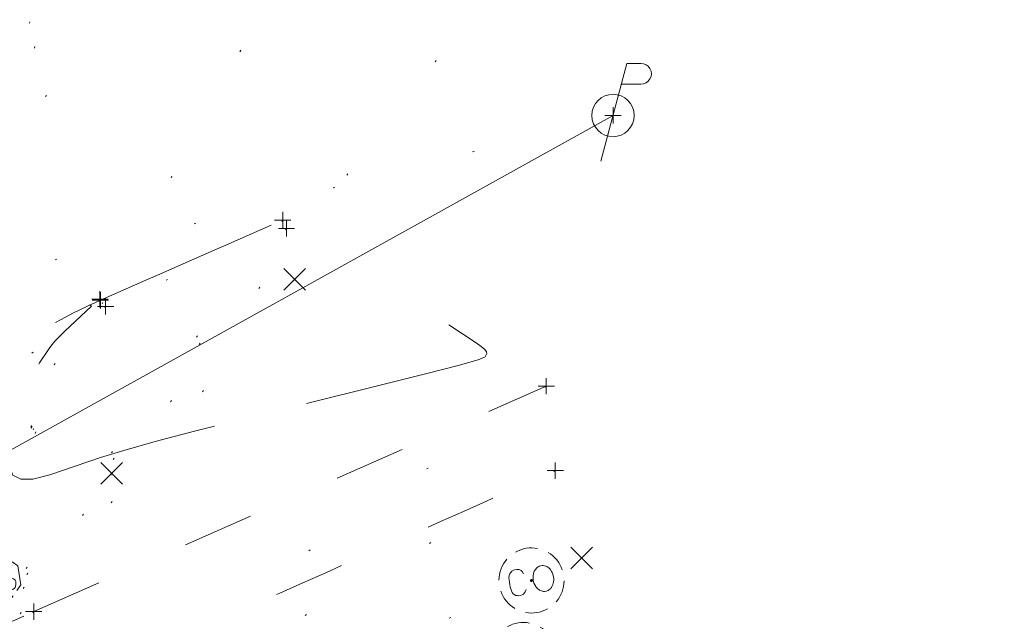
# Model space of a CAD drawing. Extents: x 413123 to 1465301, y 377724 to 504150.
# Tile 645 of 656: x 1463953 to 1464014, y 433983 to 434020. Entities that reach past the tile are written whole.
import ezdxf

# ---------------------------------------------------------------- set-up
doc = ezdxf.new("R2010")
doc.units = 0
doc.header["$MEASUREMENT"] = 0
for name, pattern in [('DGN Style 1', [8.732639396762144, 0.01453018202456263, -8.71810921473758]), ('DGN Style 2', [14.530182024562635, 8.71810921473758, -5.812072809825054]), ('DGN Style 3', [20.34225483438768, 14.53018202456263, -5.812072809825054]), ('DGN Style 5', [10.171127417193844, 4.35905460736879, -5.812072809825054]), ('ohcombex', [0])]:
    doc.linetypes.add(name, pattern=pattern)
for name, color, linetype, lineweight in [('DR_X_Cells', 151, 'DGN Style 2', 0), ('DT_X_Contour_Minor', 136, 'DGN Style 3', 0), ('DT_X_Terrain_Ground_Line', 92, 'DGN Style 3', 13), ('PV_X_Curb', 120, 'DGN Style 1', 0), ('PV_X_EOP', 7, 'DGN Style 3', 0), ('PV_X_Walk', 120, 'DGN Style 5', 0), ('SV_X_Random_Point (Construction)', 7, 'Continuous', 0), ('UT_X_Electric_Cells', 1, 'Continuous', 0), ('UT_X_Gas_Cells', 40, 'Continuous', 0), ('UT_X_Gas_Cells (Construction)', 40, 'Continuous', 0), ('UT_X_Overhead_Combined', 30, 'ohcombex', 0)]:
    doc.layers.add(name, color=color, linetype=linetype, lineweight=lineweight)
doc.layers.add('SV_Observation (Construction)', color=97, linetype='DGN Style 1', lineweight=0, transparency=0.9)
doc.layers.add('SV_X_Shot_Marker (Construction)', color=40, linetype='Continuous', lineweight=0, transparency=0.5)

# ---------------------------------------------------------------- blocks, each defined once
blk = doc.blocks.new('GSS_1')
at = {"layer": 'UT_X_Gas_Cells', "color": 52, "linetype": 'Continuous', "lineweight": 0}
for p, q in [((-1.455191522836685e-11, 0.07408333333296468), (-1.455191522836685e-11, 0.1375833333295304)), ((0.03174999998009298, 0.1058333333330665), (-0.03191666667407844, 0.1058333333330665))]:
    blk.add_line(p, q, dxfattribs=at)
at = {"layer": 'UT_X_Gas_Cells', "color": 52, "linetype": 'Continuous', "lineweight": 0, "flags": 128}
for points in [[(0.04483333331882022, 0.05883333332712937), (0.02958333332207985, 0.0740833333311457), (-0.0296666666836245, 0.0740833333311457), (-0.04483333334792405, 0.05899999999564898)], [(-0.05883333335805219, 0.04483333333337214), (-0.07408333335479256, 0.0296666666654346), (-0.07408333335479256, -0.02958333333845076), (-0.0590000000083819, -0.04466666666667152)], [(-0.01291503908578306, 0.02424804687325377), (-0.01354003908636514, 0.0273925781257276), (-0.01543457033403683, 0.03054687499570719), (-0.01857910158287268, 0.03369140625), (-0.02299316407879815, 0.03747070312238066), (-0.02613769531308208, 0.03873046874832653), (-0.02865722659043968, 0.03936523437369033), (-0.03243652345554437, 0.03999999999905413), (-0.0399951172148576, 0.03999999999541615), (-0.04314941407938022, 0.03936523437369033), (-0.04503417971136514, 0.03873046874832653), (-0.04755371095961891, 0.03747070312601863), (-0.05259277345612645, 0.03369140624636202), (-0.05574707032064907, 0.0292871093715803), (-0.05763183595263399, 0.02424804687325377), (-0.05889160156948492, 0.0173144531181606), (-0.06015136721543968, 0.007236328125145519), (-0.06015136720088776, -0.005986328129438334), (-0.0595263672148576, -0.01669921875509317), (-0.0570068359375, -0.02488281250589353), (-0.0532275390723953, -0.03244140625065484), (-0.05007324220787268, -0.03496093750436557), (-0.04629394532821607, -0.03748046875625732), (-0.03937011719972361, -0.04000000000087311), (-0.03243652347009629, -0.04000000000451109), (-0.02551269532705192, -0.03874023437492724), (-0.02299316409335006, -0.03748046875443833), (-0.02047363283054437, -0.03622070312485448), (-0.01795410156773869, -0.03370117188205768), (-0.01543457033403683, -0.02992187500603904), (-0.01291503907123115, -0.02425781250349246), (-0.01291503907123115, -0.008505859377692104), (-0.02613769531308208, -0.008505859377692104)], [(0.05699707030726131, 0.03432617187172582), (0.05573730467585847, 0.0355859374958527), (0.05385253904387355, 0.03684570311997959), (0.04817871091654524, 0.03873046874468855), (0.04125488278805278, 0.03999999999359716), (0.03621582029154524, 0.03999999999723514), (0.03432128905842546, 0.03999999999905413), (0.02613769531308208, 0.03810546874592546), (0.01920410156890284, 0.03432617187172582), (0.01479980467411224, 0.02928710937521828), (0.01354003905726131, 0.02424804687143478), (0.0135400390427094, 0.02046874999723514), (0.01479980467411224, 0.01542968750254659), (0.01983886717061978, 0.01101562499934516), (0.05447753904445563, -0.007880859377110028), (0.05763183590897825, -0.01040039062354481), (0.05889160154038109, -0.01291992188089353), (0.06015136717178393, -0.01669921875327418), (0.06015136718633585, -0.02047851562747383), (0.05951660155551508, -0.02425781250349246), (0.05889160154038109, -0.02677734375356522), (0.05763183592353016, -0.02992187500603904), (0.05637207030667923, -0.03244140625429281), (0.05511230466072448, -0.03433593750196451), (0.0532177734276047, -0.03622070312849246), (0.05133300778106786, -0.03748046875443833), (0.04881347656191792, -0.03874023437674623), (0.04691894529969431, -0.03937500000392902), (0.0412548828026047, -0.03999999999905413), (0.03243652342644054, -0.04000000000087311), (0.02676269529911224, -0.03874023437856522), (0.01857910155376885, -0.0343359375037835), (0.01354003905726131, -0.03055664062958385)], [(0.05883333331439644, -0.0446666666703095), (0.073999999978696, -0.02958333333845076), (0.073999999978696, 0.0296666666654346), (0.05883333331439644, 0.04483333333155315)], [(-0.04500000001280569, -0.05866666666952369), (-0.02966666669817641, -0.07400000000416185), (0.02958333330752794, -0.07400000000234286), (0.04483333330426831, -0.05883333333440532)]]:
    blk.add_lwpolyline(points, dxfattribs=at)
at = {"layer": 'UT_X_Gas_Cells (Construction)', "color": 52, "linetype": 'Continuous', "lineweight": 13}
blk.add_point((-1.455191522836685e-11, -3.637978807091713e-12), dxfattribs=at)
blk = doc.blocks.new('SVPT_46')
at = {"layer": 'SV_X_Shot_Marker (Construction)', "transparency": 33554495}
for p, q in [((-0.02500000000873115, 0), (0.02499999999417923, 0)), ((0, 0.02500000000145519), (0, -0.02500000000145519))]:
    blk.add_line(p, q, dxfattribs=at)
blk.add_point((0, 0), dxfattribs=at)
blk = doc.blocks.new('X_19')
at = {"layer": 'SV_X_Random_Point (Construction)', "color": 7, "linetype": 'Continuous', "lineweight": 0, "transparency": 33554559}
for p, q in [((-0.03333333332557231, -0.03337500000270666), (0.03333333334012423, 0.03337499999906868)), ((-0.03333333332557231, 0.03337499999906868), (0.03333333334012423, -0.03337500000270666))]:
    blk.add_line(p, q, dxfattribs=at)
blk = doc.blocks.new('SVPT_52')
at = {"layer": 'SV_X_Shot_Marker (Construction)', "transparency": 33554495}
for p, q in [((-0.02499999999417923, 0), (0.02500000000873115, 0)), ((0, 0.02499999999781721), (0, -0.02500000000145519))]:
    blk.add_line(p, q, dxfattribs=at)
blk.add_point((0, 0), dxfattribs=at)
blk = doc.blocks.new('SVPT_53')
at = {"layer": 'SV_X_Shot_Marker (Construction)', "transparency": 33554495}
for p, q in [((-0.02499999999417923, 0), (0.02500000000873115, 0)), ((0, 0.02500000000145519), (0, -0.02499999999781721))]:
    blk.add_line(p, q, dxfattribs=at)
blk.add_point((0, 0), dxfattribs=at)
blk = doc.blocks.new('SVPT_54')
at = {"layer": 'SV_X_Shot_Marker (Construction)', "transparency": 33554495}
for p, q in [((-0.02499999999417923, 3.637978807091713e-12), (0.02499999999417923, 3.637978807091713e-12)), ((0, 0.02500000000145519), (0, -0.02499999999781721))]:
    blk.add_line(p, q, dxfattribs=at)
blk.add_point((0, 3.637978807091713e-12), dxfattribs=at)
blk = doc.blocks.new('X_21')
at = {"layer": 'SV_X_Random_Point (Construction)', "color": 7, "linetype": 'Continuous', "lineweight": 0, "transparency": 33554559}
for p, q in [((-0.03333333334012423, -0.03337499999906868), (0.03333333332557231, 0.03337499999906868)), ((-0.03333333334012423, 0.03337499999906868), (0.03333333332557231, -0.03337499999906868))]:
    blk.add_line(p, q, dxfattribs=at)
blk = doc.blocks.new('COUT-X_2')
at = {"layer": 'DR_X_Cells', "color": 133, "linetype": 'Continuous', "lineweight": 0, "flags": 128}
for points in [[(-0.02071958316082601, 0.02424804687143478), (-0.02387388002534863, 0.03118164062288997), (-0.02701841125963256, 0.03496093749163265), (-0.03017270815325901, 0.03748046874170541), (-0.03269223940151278, 0.03874023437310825), (-0.03961606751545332, 0.03999999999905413), (-0.04654966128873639, 0.03999999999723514), (-0.05536802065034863, 0.03748046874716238), (-0.06040708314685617, 0.03370117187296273), (-0.06292661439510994, 0.03054687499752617), (-0.0654461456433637, 0.02614257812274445), (-0.06733091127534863, 0.01920898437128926), (-0.06796567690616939, 0.006611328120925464), (-0.06796567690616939, -0.002832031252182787), (-0.06796567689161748, -0.00913085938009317), (-0.06733091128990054, -0.0148046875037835), (-0.0654461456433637, -0.02488281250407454), (-0.06481138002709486, -0.02676757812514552), (-0.06229184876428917, -0.03118164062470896), (-0.05977231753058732, -0.0343261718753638), (-0.05536802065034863, -0.03748046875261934), (-0.05158872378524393, -0.03874023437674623), (-0.04654966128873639, -0.03999999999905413), (-0.04087583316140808, -0.04000000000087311), (-0.03521177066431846, -0.03936523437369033), (-0.03331723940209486, -0.03874023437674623), (-0.03079770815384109, -0.03748046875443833), (-0.02827817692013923, -0.03496093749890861), (-0.02513364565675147, -0.03180664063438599), (-0.02261411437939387, -0.02802734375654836), (-0.02071958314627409, -0.02488281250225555)], [(0.03029604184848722, 0.03936523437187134), (0.0284112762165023, 0.03874023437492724), (0.02651674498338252, 0.03810546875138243), (0.02337221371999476, 0.03622070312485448), (0.02147768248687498, 0.03496093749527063), (0.01833315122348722, 0.03244140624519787), (0.01581361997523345, 0.0299218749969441), (0.01455385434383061, 0.02866210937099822), (0.01265932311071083, 0.02614257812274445), (0.009514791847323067, 0.01984374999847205), (0.006995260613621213, 0.01354492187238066), (0.005735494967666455, 0.007871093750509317), (0.005100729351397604, -0.0003125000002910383), (0.00573549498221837, -0.009130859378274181), (0.007620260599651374, -0.01542968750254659), (0.009514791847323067, -0.02046875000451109), (0.01077455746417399, -0.02298828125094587), (0.01265932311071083, -0.02614257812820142), (0.0151788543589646, -0.02928710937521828), (0.01707338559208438, -0.03118164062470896), (0.0189581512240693, -0.0330664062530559), (0.02147768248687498, -0.0349609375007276), (0.0246319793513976, -0.03684570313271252), (0.03029604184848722, -0.0393652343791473), (0.03345033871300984, -0.04000000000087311), (0.03974916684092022, -0.03999999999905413), (0.04226869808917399, -0.03936523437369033), (0.04478822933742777, -0.03874023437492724), (0.04793276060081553, -0.03748046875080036), (0.05108705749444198, -0.03558593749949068), (0.05297182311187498, -0.03432617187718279), (0.05486635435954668, -0.03306640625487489), (0.05675111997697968, -0.03118164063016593), (0.05864565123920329, -0.02866210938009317), (0.0599054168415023, -0.02676757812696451), (0.06116518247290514, -0.02488281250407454), (0.06242494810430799, -0.02298828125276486), (0.0643097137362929, -0.0192089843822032), (0.0662042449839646, -0.0148046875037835), (0.06746401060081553, -0.00976562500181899), (0.0680890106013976, -0.005351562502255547), (0.06808901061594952, -0.004726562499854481), (0.0680890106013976, -0.0003125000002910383), (0.0680890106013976, 0.003466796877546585), (0.06746401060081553, 0.008505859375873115), (0.0662042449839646, 0.01354492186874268), (0.06494447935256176, 0.01732421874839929), (0.06304994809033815, 0.021728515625), (0.06116518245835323, 0.02550781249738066), (0.05801088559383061, 0.0292871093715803), (0.05549135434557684, 0.03180664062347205), (0.05297182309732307, 0.03432617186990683), (0.0504522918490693, 0.03622070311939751), (0.0466729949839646, 0.03810546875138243), (0.04289369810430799, 0.03936523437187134), (0.03911440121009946, 0.04000000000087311), (0.0347101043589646, 0.03999999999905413), (0.03029604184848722, 0.03936523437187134)]]:
    blk.add_lwpolyline(points, dxfattribs=at)
at = {"layer": 'DR_X_Cells', "color": 133, "linetype": 'Continuous', "lineweight": 0}
for start, end in [(70.05767222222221, 110.1060805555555), (130.0805972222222, 170.0721333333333), (10.01689444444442, 50.03918888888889), (190.0168944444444, 230.0391888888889), (310.0114361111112, 350.0263833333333), (250.0576722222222, 290.0473111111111)]:
    blk.add_arc((-4.639667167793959e-05, -6.499239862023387e-05), 0.09999650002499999, start, end, dxfattribs=at)
at = {"layer": 'DR_X_Cells', "color": 151, "lineweight": 53, "ltscale": 20}
blk.add_point((-1.455191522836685e-11, -3.637978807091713e-12), dxfattribs=at)
blk = doc.blocks.new('COUT-X_4')
at = {"layer": 'DR_X_Cells', "color": 133, "linetype": 'Continuous', "lineweight": 0, "flags": 128}
for points in [[(-0.02071958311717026, 0.02424804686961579), (-0.0238738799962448, 0.03118164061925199), (-0.02701841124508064, 0.03496093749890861), (-0.03017270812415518, 0.03748046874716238), (-0.03269223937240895, 0.03874023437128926), (-0.03961606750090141, 0.04000000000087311), (-0.04654966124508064, 0.03999999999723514), (-0.0553680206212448, 0.03748046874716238), (-0.06040708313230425, 0.03370117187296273), (-0.06292661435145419, 0.03054687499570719), (-0.06544614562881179, 0.02614257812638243), (-0.0673309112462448, 0.01920898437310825), (-0.06796567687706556, 0.006611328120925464), (-0.06796567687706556, -0.002832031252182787), (-0.06796567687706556, -0.009130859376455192), (-0.0673309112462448, -0.01480468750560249), (-0.06544614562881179, -0.02488281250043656), (-0.06481137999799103, -0.02676757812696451), (-0.06229184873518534, -0.03118164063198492), (-0.05977231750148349, -0.0343261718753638), (-0.05536802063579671, -0.03748046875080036), (-0.0515887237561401, -0.03874023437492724), (-0.04654966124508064, -0.04000000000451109), (-0.04087583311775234, -0.04000000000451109), (-0.0352117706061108, -0.03936523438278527), (-0.03331723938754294, -0.03874023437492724), (-0.03079770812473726, -0.03748046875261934), (-0.02827817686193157, -0.03496093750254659), (-0.02513364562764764, -0.03180664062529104), (-0.02261411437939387, -0.02802734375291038), (-0.02071958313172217, -0.02488281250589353)], [(0.03029604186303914, 0.03936523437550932), (0.02841127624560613, 0.03874023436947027), (0.02651674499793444, 0.03810546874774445), (0.02337221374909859, 0.03622070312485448), (0.0214776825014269, 0.03496093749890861), (0.01833315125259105, 0.03244140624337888), (0.01581361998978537, 0.0299218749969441), (0.01455385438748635, 0.02866210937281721), (0.01265932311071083, 0.02614257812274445), (0.009514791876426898, 0.01984374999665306), (0.006995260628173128, 0.01354492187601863), (0.005735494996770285, 0.007871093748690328), (0.005100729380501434, -0.0003125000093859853), (0.005735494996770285, -0.009130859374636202), (0.007620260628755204, -0.01542968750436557), (0.009514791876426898, -0.0204687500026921), (0.01077455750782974, -0.02298828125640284), (0.01265932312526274, -0.02614257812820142), (0.01517885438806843, -0.02928710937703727), (0.01707338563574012, -0.03118164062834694), (0.01895815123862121, -0.0330664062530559), (0.0214776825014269, -0.03496093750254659), (0.02463197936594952, -0.03684570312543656), (0.03029604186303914, -0.03936523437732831), (0.03345033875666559, -0.04000000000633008), (0.03974916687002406, -0.04000000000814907), (0.04226869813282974, -0.03936523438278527), (0.0447882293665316, -0.03874023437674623), (0.04793276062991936, -0.03748046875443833), (0.05108705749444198, -0.03558593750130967), (0.05297182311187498, -0.03432617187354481), (0.05486635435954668, -0.03306640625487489), (0.05675112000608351, -0.03118164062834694), (0.0586456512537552, -0.02866210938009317), (0.05990541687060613, -0.02676757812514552), (0.06116518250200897, -0.02488281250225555), (0.06242494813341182, -0.02298828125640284), (0.06430971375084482, -0.01920898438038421), (0.06620424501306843, -0.01480468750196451), (0.06746401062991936, -0.009765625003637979), (0.06808901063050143, -0.005351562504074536), (0.06808901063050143, -0.004726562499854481), (0.06808901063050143, -0.0003125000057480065), (0.06808901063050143, 0.003466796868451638), (0.06746401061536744, 0.008505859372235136), (0.06620424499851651, 0.01354492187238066), (0.06494447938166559, 0.0173242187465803), (0.0630499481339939, 0.02172851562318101), (0.06116518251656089, 0.02550781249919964), (0.05801088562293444, 0.02928710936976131), (0.05549135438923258, 0.03180664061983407), (0.0529718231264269, 0.03432617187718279), (0.05045229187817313, 0.03622070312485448), (0.04667299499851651, 0.03810546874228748), (0.04289369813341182, 0.03936523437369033), (0.03911440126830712, 0.03999999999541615), (0.03471010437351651, 0.03999999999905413), (0.03029604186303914, 0.03936523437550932)]]:
    blk.add_lwpolyline(points, dxfattribs=at)
at = {"layer": 'DR_X_Cells', "color": 133, "linetype": 'Continuous', "lineweight": 0}
for start, end in [(70.05767222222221, 110.1060805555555), (130.0805972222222, 170.0721333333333), (10.01689444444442, 50.03918888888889), (190.0168944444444, 230.0391888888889), (310.0114361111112, 350.0263833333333), (250.0576722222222, 290.0473111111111)]:
    blk.add_arc((-4.639662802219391e-05, -6.49924659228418e-05), 0.09999650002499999, start, end, dxfattribs=at)
at = {"layer": 'DR_X_Cells', "color": 151, "lineweight": 53, "ltscale": 20}
blk.add_point((-1.455191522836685e-11, -3.637978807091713e-12), dxfattribs=at)
blk = doc.blocks.new('SVPT_59')
at = {"layer": 'SV_X_Shot_Marker (Construction)', "transparency": 33554495}
for p, q in [((-0.02500000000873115, 0), (0.02499999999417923, 0)), ((0, 0.02500000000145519), (0, -0.02499999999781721))]:
    blk.add_line(p, q, dxfattribs=at)
blk.add_point((0, 0), dxfattribs=at)
blk = doc.blocks.new('SVPT_60')
at = {"layer": 'SV_X_Shot_Marker (Construction)', "transparency": 33554495}
for p, q in [((-0.02499999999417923, 0), (0.02500000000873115, 0)), ((0, 0.02499999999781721), (0, -0.02500000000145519))]:
    blk.add_line(p, q, dxfattribs=at)
blk.add_point((0, 0), dxfattribs=at)
blk = doc.blocks.new('X_25')
at = {"layer": 'SV_X_Random_Point (Construction)', "color": 7, "linetype": 'Continuous', "lineweight": 0, "transparency": 33554559}
for p, q in [((-0.03333333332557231, -0.03337499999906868), (0.03333333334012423, 0.03337499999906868)), ((-0.03333333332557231, 0.03337499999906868), (0.03333333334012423, -0.03337499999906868))]:
    blk.add_line(p, q, dxfattribs=at)
blk = doc.blocks.new('SVPT_61')
at = {"layer": 'SV_X_Shot_Marker (Construction)', "transparency": 33554495}
for p, q in [((-0.02499999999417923, 0), (0.02499999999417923, 0)), ((0, 0.02500000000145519), (0, -0.02500000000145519))]:
    blk.add_line(p, q, dxfattribs=at)
blk.add_point((0, 0), dxfattribs=at)
blk = doc.blocks.new('SVPT_62')
at = {"layer": 'SV_X_Shot_Marker (Construction)', "transparency": 33554495}
for p, q in [((-0.02499999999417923, 0), (0.02500000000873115, 0)), ((0, 0.02499999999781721), (0, -0.02500000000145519))]:
    blk.add_line(p, q, dxfattribs=at)
blk.add_point((0, 0), dxfattribs=at)
blk = doc.blocks.new('PP_11')
at = {"layer": 'UT_X_Electric_Cells', "color": 1, "linetype": 'Continuous', "lineweight": 0}
for p, q in [((0.04283333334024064, 0.1599999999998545), (-0.03750000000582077, -0.1399999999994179)), ((0.04283333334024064, 0.1599999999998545), (0.0853333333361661, 0.1599999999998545)), ((0.02575000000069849, 0.09624999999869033), (0.0853333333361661, 0.09624999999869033))]:
    blk.add_line(p, q, dxfattribs=at)
blk.add_circle((0, 0), 0.065, dxfattribs=at)
at = {"layer": 'UT_X_Electric_Cells', "color": 1, "linetype": 'Continuous', "lineweight": 0, "extrusion": (0, 0, -1)}
blk.add_arc((-0.08595833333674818, 0.1281249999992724), 0.03188112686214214, 88.8766972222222, 271.1233027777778, dxfattribs=at)
blk = doc.blocks.new('SVPT_301')
at = {"layer": 'SV_X_Shot_Marker (Construction)', "transparency": 33554495}
for p, q in [((0, 0.02499999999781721), (0, -0.02500000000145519)), ((-0.02499999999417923, -3.637978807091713e-12), (0.02500000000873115, -3.637978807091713e-12))]:
    blk.add_line(p, q, dxfattribs=at)
blk.add_point((0, -3.637978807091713e-12), dxfattribs=at)
blk = doc.blocks.new('*U5554', base_point=(1463158.719041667, 433438.2508333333, 579.5851666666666))
at = {"layer": 'DT_X_Contour_Minor', "elevation": 589.0000000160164, "flags": 128}
blk.add_lwpolyline([(1463979.465149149, 434001.3454960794), (1463981.143899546, 434000.2306432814), (1463981.453855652, 434000.0113606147), (1463981.664259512, 433999.8313066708), (1463981.775111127, 433999.6904814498), (1463981.786410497, 433999.5888849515), (1463981.683805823, 433999.3702659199), (1463981.252973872, 433999.2006177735), (1463980.037431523, 433998.8556376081), (1463978.037178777, 433998.3353254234), (1463975.252215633, 433997.6396812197), (1463966.779366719, 433995.5508539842), (1463963.852918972, 433994.8162008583), (1463961.428212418, 433994.1788619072), (1463959.505247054, 433993.6388371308), (1463958.084022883, 433993.196126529), (1463954.963080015, 433992.1453171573), (1463953.93189425, 433991.8784758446), (1463953.179044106, 433991.8660589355), (1463952.704529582, 433992.1080664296), (1463952.508350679, 433992.6044983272), (1463952.242298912, 433995.5148374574), (1463953.790219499, 433998.0935948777), (1463954.094067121, 433998.5974312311), (1463954.34221545, 433999.0037585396), (1463954.534664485, 433999.3125768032), (1463954.671414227, 433999.5238860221), (1463954.961814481, 433999.9573652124), (1463955.100972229, 434000.1411239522), (1463955.300645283, 434000.3672907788), (1463955.560833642, 434000.6358656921), (1463955.881537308, 434000.9468486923), (1463957.519356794, 434002.4970548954), (1463957.455445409, 434002.5290876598), (1463957.384812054, 434002.564489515)], dxfattribs=at)

msp = doc.modelspace()

# ---------------------------------------------------------------- linework, layer by layer
at = {"layer": 'PV_X_Curb'}
for points, knots in [([(1463947.53326771, 433910.0058877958, 586.5301160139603), (1463944.760213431, 433919.4622575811, 586.6702308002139), (1463941.987159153, 433928.9186273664, 586.8103455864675), (1463939.214104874, 433938.3749971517, 586.9504603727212), (1463936.591398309, 433945.1374176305, 587.092255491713), (1463934.373335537, 433957.6851747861, 586.4898338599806), (1463935.765193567, 433972.4548297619, 589.7911878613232), (1463939.404011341, 433979.1641040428, 587.6739751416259), (1463940.385332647, 433981.1463625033, 587.4525445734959), (1463940.782565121, 433982.5353825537, 588.4603330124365), (1463941.077010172, 433982.8688751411, 588.4741991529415), (1463946.848358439, 433989.405584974, 588.7459861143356), (1463952.619706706, 433995.942294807, 589.0177730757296), (1463958.391054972, 434002.47900464, 589.2895600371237), (1463962.093108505, 434004.0737204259, 589.4941176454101), (1463965.795162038, 434005.6684362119, 589.6986752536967), (1463969.497215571, 434007.2631519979, 589.9032328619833)], [0, 0, 0, 0, 0.25, 0.25, 0.25, 0.362851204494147, 0.4663334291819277, 0.4736395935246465, 0.4928641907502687, 0.5, 0.5, 0.5, 0.75, 0.75, 0.75, 1, 1, 1, 1]), ([(1463946.982489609, 433910.0223387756, 586.0974616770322), (1463944.21745381, 433919.433632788, 586.2337540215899), (1463941.452418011, 433928.8449268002, 586.3700463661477), (1463938.687382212, 433938.2562208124, 586.5063387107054), (1463936.6183493, 433945.2985444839, 586.6083241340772), (1463933.296366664, 433957.9723742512, 586.9823310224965), (1463936.07685679, 433973.7678914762, 587.6142302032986), (1463943.41758825, 433989.3448724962, 588.2871052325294), (1463950.504803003, 433997.4363859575, 588.697946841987), (1463958.038746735, 434002.9187062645, 589.0240251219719)], [0, 0, 0, 0, 0.5, 0.5, 0.5, 0.6443775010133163, 0.7768477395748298, 0.8178614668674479, 1, 1, 1, 1])]:
    msp.add_open_spline(points, degree=3, knots=knots, dxfattribs=at)
at = {"layer": 'PV_X_EOP'}
msp.add_open_spline([(1463945.050684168, 433909.3886619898, 586.2685304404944), (1463942.290073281, 433918.8502389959, 586.4075133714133), (1463939.529462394, 433928.3118160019, 586.5464963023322), (1463936.768851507, 433937.7733930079, 586.6854792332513), (1463934.674476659, 433944.951546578, 586.7909205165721), (1463931.385540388, 433957.9312018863, 587.2248322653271), (1463933.940967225, 433974.2663335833, 587.862089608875), (1463941.563114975, 433990.2614588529, 588.4137117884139), (1463949.088799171, 433998.8979570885, 588.6926949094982), (1463958.07152416, 434002.8503261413, 589.0282137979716), (1463961.801824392, 434004.4916458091, 589.1675463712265), (1463965.532124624, 434006.132965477, 589.3068789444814), (1463969.262424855, 434007.7742851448, 589.4462115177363)], degree=3, knots=[0, 0, 0, 0, 0.3333333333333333, 0.3333333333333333, 0.3333333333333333, 0.4290306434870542, 0.5170372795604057, 0.545825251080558, 0.6666666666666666, 0.6666666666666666, 0.6666666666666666, 1, 1, 1, 1], dxfattribs=at)
at = {"layer": 'PV_X_Walk'}
msp.add_polyline3d([(1463941.050586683, 433982.8160530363, 588.3788246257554), (1463949.375883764, 433981.7120920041, 588.0374755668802), (1463953.98209553, 433983.7443619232, 588.0386258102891), (1463985.442292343, 433997.5792674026, 588.7385923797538)], dxfattribs=at)
msp.add_open_spline([(1463952.326717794, 433911.5916067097, 586.7093267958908), (1463949.610590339, 433920.9457311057, 586.8451083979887), (1463946.894462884, 433930.2998555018, 586.9808900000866), (1463944.178335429, 433939.6539798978, 587.1166716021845), (1463942.125199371, 433946.7248152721, 587.2193096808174), (1463938.238618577, 433956.3808972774, 587.5087883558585), (1463943.401251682, 433977.4433070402, 588.5181309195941), (1463954.993499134, 433978.6159279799, 587.7900725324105), (1463963.448662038, 433982.374423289, 588.016151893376), (1463970.96273221, 433985.7145833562, 588.2170677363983), (1463978.476802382, 433989.0547434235, 588.4179835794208), (1463985.990872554, 433992.3949034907, 588.6188994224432)], degree=3, knots=[0, 0, 0, 0, 0.3333333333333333, 0.3333333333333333, 0.3333333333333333, 0.4524983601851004, 0.5364615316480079, 0.6666666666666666, 0.6666666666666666, 0.6666666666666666, 1, 1, 1, 1], dxfattribs=at)
at = {"layer": 'SV_Observation (Construction)', "transparency": 33554434}
for p, q in [((1464065.284556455, 434128.9590411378, 586.9653734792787), (1463937.079700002, 433964.0654300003, 587.75)), ((1464000.542205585, 434080.0897914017, 586.6619875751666), (1463937.079700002, 433964.0654300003, 587.75)), ((1463966.567777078, 434063.3611942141, 585.77345895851), (1463937.079700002, 433964.0654300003, 587.75)), ((1463966.56270174, 434063.3549222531, 585.7653039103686), (1463937.079700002, 433964.0654300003, 587.75)), ((1463969.086867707, 434057.1339139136, 587.7151392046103), (1463937.079700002, 433964.0654300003, 587.75)), ((1463963.832429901, 434053.7496321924, 587.9542215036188), (1463937.079700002, 433964.0654300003, 587.75)), ((1463964.560436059, 434052.0918436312, 588.4867271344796), (1463937.079700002, 433964.0654300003, 587.75)), ((1463964.560436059, 434052.0918436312, 588.4867271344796), (1463937.079700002, 433964.0654300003, 587.75)), ((1463989.544084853, 434014.1957054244, 595.6700559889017), (1463476.48249, 433881.5466500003, 578.84)), ((1463989.539416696, 434014.1944984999, 595.6699502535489), (1463476.48249, 433881.5466500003, 578.84)), ((1463969.262424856, 434007.7742851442, 589.4462115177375), (1463937.079700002, 433964.0654300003, 587.75)), ((1463969.497215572, 434007.2631519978, 589.9032328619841), (1463937.079700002, 433964.0654300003, 587.75)), ((1463969.997009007, 434004.1313200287, 589.7912786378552), (1463937.079700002, 433964.0654300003, 587.75)), ((1463958.038746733, 434002.9187062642, 589.0240251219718), (1463937.079700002, 433964.0654300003, 587.75)), ((1463958.071524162, 434002.8503261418, 589.0282137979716), (1463937.079700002, 433964.0654300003, 587.75)), ((1463958.391054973, 434002.4790046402, 589.289560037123), (1463937.079700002, 433964.0654300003, 587.75)), ((1463985.442292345, 433997.5792674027, 588.7385923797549), (1463937.079700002, 433964.0654300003, 587.75)), ((1463985.990872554, 433992.3949034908, 588.6188994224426), (1463937.079700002, 433964.0654300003, 587.75)), ((1463958.766796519, 433992.2267424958, 588.8629493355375), (1463937.079700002, 433964.0654300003, 587.75)), ((1463987.610153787, 433987.0276699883, 588.6587407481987), (1463937.079700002, 433964.0654300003, 587.75)), ((1463984.54129114, 433985.657444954, 588.7964136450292), (1463937.079700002, 433964.0654300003, 587.75)), ((1463953.982095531, 433983.7443619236, 588.038625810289), (1463937.079700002, 433964.0654300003, 587.75))]:
    msp.add_line(p, q, dxfattribs=at)
at = {"layer": 'UT_X_Overhead_Combined', "extrusion": (-0.01830389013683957, -0.01016157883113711, 0.9997808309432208), "elevation": -30611.43373635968, "flags": 128}
msp.add_lwpolyline([(331128.3318956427, 1490203.695983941), (331128.3318956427, 1490319.103422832)], dxfattribs=at)

# ---------------------------------------------------------------- block references
at = {"layer": 'DR_X_Cells', "color": 133, "linetype": 'Continuous', "lineweight": 0, "xscale": 20, "yscale": 20, "zscale": 20, "rotation": 9.251083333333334}
for name, p in [('COUT-X_2', (1463984.541291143, 433985.6574449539, 588.796413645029)), ('COUT-X_4', (1463984.041008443, 433981.0761401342, 588.5770802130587))]:
    msp.add_blockref(name, p, dxfattribs=at)
at = {"layer": 'DT_X_Terrain_Ground_Line'}
msp.add_blockref('*U5554', (1463158.719041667, 433438.2508333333, 579.5851666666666), dxfattribs=at)
at = {"layer": 'SV_X_Random_Point (Construction)', "color": 7, "linetype": 'Continuous', "lineweight": 0, "transparency": 33554559, "xscale": 20, "yscale": 20, "zscale": 20}
for name, p in [('X_25', (1463969.997009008, 434004.1313200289, 589.7912786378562)), ('X_19', (1463958.766796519, 433992.2267424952, 588.8629493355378)), ('X_21', (1463987.610153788, 433987.027669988, 588.6587407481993))]:
    msp.add_blockref(name, p, dxfattribs=at)
at = {"layer": 'SV_X_Shot_Marker (Construction)', "transparency": 33554495, "xscale": 20, "yscale": 20, "zscale": 20}
for name, p in [('SVPT_301', (1463989.544084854, 434014.195705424, 595.6700559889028)), ('SVPT_62', (1463969.262424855, 434007.7742851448, 589.4462115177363)), ('SVPT_61', (1463969.497215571, 434007.2631519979, 589.9032328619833)), ('SVPT_54', (1463958.038746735, 434002.9187062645, 589.0240251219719)), ('SVPT_53', (1463958.07152416, 434002.8503261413, 589.0282137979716)), ('SVPT_52', (1463958.391054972, 434002.47900464, 589.2895600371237)), ('SVPT_60', (1463985.442292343, 433997.5792674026, 588.7385923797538)), ('SVPT_59', (1463985.990872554, 433992.3949034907, 588.6188994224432)), ('SVPT_46', (1463953.98209553, 433983.7443619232, 588.0386258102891))]:
    msp.add_blockref(name, p, dxfattribs=at)
at = {"layer": 'UT_X_Electric_Cells', "color": 1, "linetype": 'Continuous', "lineweight": 0, "xscale": 20, "yscale": 20, "zscale": 20}
msp.add_blockref('PP_11', (1463989.539416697, 434014.1944984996, 595.6699502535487), dxfattribs=at)
at = {"layer": 'UT_X_Gas_Cells', "color": 52, "linetype": 'Continuous', "lineweight": 13, "xscale": 20, "yscale": 20, "zscale": 20, "rotation": 9.251083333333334}
msp.add_blockref('GSS_1', (1463951.634601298, 433985.7320216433, 588.4105160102), dxfattribs=at)

doc.saveas('drawing.dxf')
